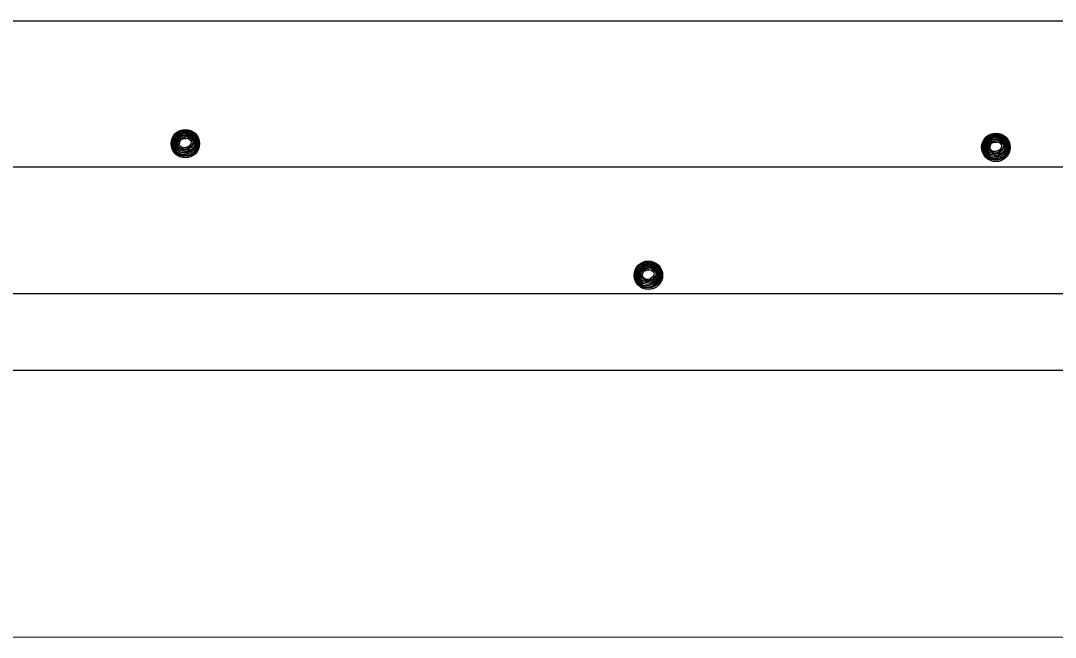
# Model space of a CAD drawing. Extents: x -0.08 to 2.83, y -0.03 to 1.92.
# Drawn here: x 0.9299 to 0.9909, y 1.5013 to 1.5377 of the extents above; entities that cross this region are included whole.
import ezdxf

# ---------------------------------------------------------------- set-up
doc = ezdxf.new("R2010")
doc.units = 0
doc.layers.add('50', color=7, linetype='Continuous')
doc.layers.add('51', color=7, linetype='Continuous')

msp = doc.modelspace()

# ---------------------------------------------------------------- linework, layer by layer
at = {"layer": '50'}
for p, q in [((0.723124, 1.537625), (1.051848, 1.537652)), ((0.723118, 1.517022), (1.051845, 1.517051)), ((0.728161, 1.501287), (1.051851, 1.50131))]:
    msp.add_line(p, q, dxfattribs=at)
at = {"layer": '51'}
for p, q in [((1.042478, 1.52901), (0.748338, 1.52901)), ((1.042478, 1.521539), (0.748338, 1.521539))]:
    msp.add_line(p, q, dxfattribs=at)
for points in [[(0.939643, 1.531188), (0.939965, 1.53108), (0.940198, 1.530857), (0.940332, 1.530565), (0.940342, 1.53028), (0.940277, 1.530056), (0.940126, 1.529879), (0.939929, 1.529728), (0.939729, 1.529653), (0.939456, 1.529633), (0.939204, 1.529696), (0.93902, 1.529823), (0.938872, 1.530043), (0.938787, 1.53028), (0.938787, 1.530581), (0.938902, 1.530824), (0.939053, 1.531005), (0.939214, 1.53111), (0.93942, 1.531165), (0.939598, 1.531162), (0.939785, 1.53109), (0.939975, 1.530998), (0.940145, 1.530857), (0.940231, 1.530713), (0.940287, 1.530575), (0.940296, 1.530437), (0.940296, 1.530253), (0.940231, 1.530099), (0.940126, 1.529971), (0.940024, 1.529863), (0.93988, 1.529761), (0.939699, 1.529709), (0.939509, 1.529696), (0.939348, 1.529719), (0.939158, 1.529778), (0.939056, 1.52985), (0.938968, 1.529981), (0.938886, 1.530102), (0.938843, 1.530253), (0.938823, 1.530427), (0.938872, 1.530647), (0.938971, 1.530824), (0.939089, 1.530962), (0.939306, 1.53108), (0.939506, 1.531116), (0.939699, 1.531064), (0.939883, 1.530988), (0.940057, 1.53086), (0.940159, 1.530742), (0.940227, 1.530598), (0.940247, 1.530404), (0.940214, 1.530227), (0.940139, 1.530099), (0.940004, 1.529955), (0.939834, 1.529833), (0.939653, 1.529781), (0.939453, 1.529768), (0.939289, 1.529791), (0.939089, 1.529892), (0.938984, 1.530043), (0.938925, 1.530191), (0.938892, 1.530407), (0.938938, 1.530631), (0.93902, 1.530798), (0.939132, 1.530909), (0.939279, 1.530998), (0.93942, 1.531037), (0.939594, 1.531037), (0.939729, 1.530988), (0.939863, 1.530916), (0.939965, 1.530837), (0.940106, 1.530713), (0.940182, 1.530565), (0.940191, 1.530404), (0.940152, 1.53026), (0.940017, 1.530066), (0.939863, 1.529955), (0.93967, 1.529863), (0.939466, 1.52985), (0.939319, 1.529886), (0.939214, 1.529912), (0.939056, 1.530027), (0.939014, 1.530145), (0.938945, 1.530339), (0.938977, 1.530549), (0.939066, 1.530736), (0.939174, 1.53087), (0.939332, 1.530959), (0.939483, 1.530991), (0.939657, 1.530952), (0.939844, 1.530857), (0.939991, 1.530749), (0.940106, 1.530647), (0.940149, 1.530476), (0.940126, 1.530407), (0.940106, 1.530293), (0.940037, 1.530201), (0.939903, 1.530063), (0.939817, 1.530007), (0.939719, 1.529955), (0.939624, 1.529919)], [(0.939624, 1.529919), (0.939384, 1.529965), (0.939214, 1.529981), (0.939132, 1.530066), (0.939053, 1.530191), (0.93902, 1.530339), (0.93902, 1.530503), (0.939079, 1.530654), (0.939174, 1.530778), (0.939283, 1.530864), (0.939401, 1.530923), (0.939604, 1.530903), (0.939775, 1.530824), (0.939903, 1.530736), (0.94004, 1.530637), (0.940096, 1.530496), (0.940024, 1.530339), (0.939975, 1.530273), (0.939883, 1.530168), (0.939798, 1.530099), (0.939699, 1.530043), (0.939604, 1.530017), (0.939506, 1.530007), (0.93942, 1.530024), (0.939263, 1.530063), (0.939197, 1.530096), (0.939161, 1.530135), (0.939102, 1.530227), (0.939079, 1.530286), (0.939076, 1.530362), (0.939076, 1.530457), (0.939079, 1.530512), (0.939102, 1.530598), (0.939161, 1.53067), (0.939348, 1.530814), (0.939453, 1.530857), (0.939575, 1.53085), (0.939693, 1.530804), (0.939768, 1.530768), (0.939867, 1.530699), (0.939929, 1.530647), (0.939991, 1.530565), (0.940021, 1.530486), (0.939975, 1.530355), (0.939949, 1.530312), (0.939883, 1.530253), (0.939817, 1.530191), (0.939752, 1.530145), (0.939686, 1.530119), (0.93963, 1.530083), (0.939555, 1.530063), (0.939516, 1.530056), (0.939433, 1.530083), (0.939388, 1.530099), (0.939332, 1.530119), (0.93926, 1.530158), (0.939204, 1.530204), (0.939168, 1.53026), (0.939145, 1.530355), (0.939145, 1.530427), (0.939145, 1.530503), (0.939178, 1.530565), (0.939237, 1.530647), (0.939302, 1.530699), (0.939371, 1.530736), (0.939433, 1.530768), (0.939506, 1.530785), (0.939571, 1.530742), (0.939643, 1.530719), (0.939745, 1.530677), (0.939814, 1.530637), (0.939867, 1.530591), (0.939903, 1.530519), (0.939893, 1.530427), (0.939863, 1.530339), (0.939834, 1.530303), (0.939752, 1.53024), (0.939693, 1.530204), (0.939657, 1.530184), (0.939604, 1.530168), (0.939545, 1.530148), (0.939473, 1.530145), (0.939427, 1.530148), (0.939391, 1.530158), (0.939348, 1.530201), (0.939319, 1.53023), (0.939289, 1.530253), (0.93926, 1.53027), (0.939237, 1.530293), (0.939217, 1.530339), (0.939217, 1.530388), (0.939237, 1.530457), (0.939243, 1.530509), (0.93926, 1.530565), (0.939296, 1.530611), (0.939332, 1.530654), (0.939371, 1.530677), (0.939427, 1.530686), (0.939489, 1.530699), (0.939542, 1.530713), (0.939594, 1.530686)], [(0.987435, 1.530972), (0.98775, 1.530864), (0.987987, 1.53064), (0.988121, 1.530348), (0.988131, 1.530063), (0.988065, 1.52984), (0.987911, 1.529663), (0.987714, 1.529512), (0.987517, 1.529436), (0.987242, 1.529417), (0.986993, 1.529479), (0.986806, 1.529607), (0.986648, 1.529827), (0.986569, 1.530063), (0.986569, 1.530365), (0.986691, 1.530608), (0.986838, 1.530788), (0.987002, 1.530893), (0.987203, 1.530949), (0.987386, 1.530946), (0.987573, 1.530873), (0.987764, 1.530782), (0.987931, 1.53064), (0.988016, 1.530496), (0.988075, 1.530358), (0.988082, 1.53022), (0.988082, 1.530037), (0.988016, 1.529883), (0.987911, 1.529755), (0.987816, 1.529646), (0.987665, 1.529545), (0.987488, 1.529492), (0.987298, 1.529479), (0.987137, 1.529502), (0.98694, 1.529561), (0.986845, 1.529633), (0.986756, 1.529764), (0.986674, 1.529886), (0.986635, 1.530037), (0.986609, 1.530211), (0.986655, 1.53043), (0.98676, 1.530608), (0.986881, 1.530745), (0.987098, 1.530864), (0.987291, 1.5309), (0.987488, 1.530847), (0.987672, 1.530772), (0.987842, 1.530644), (0.987947, 1.530526), (0.988013, 1.530381), (0.988033, 1.530188), (0.987993, 1.530011), (0.987928, 1.529883), (0.987793, 1.529738), (0.987616, 1.529617), (0.987439, 1.529564), (0.987235, 1.529551), (0.987078, 1.529574), (0.986881, 1.529676), (0.986769, 1.529827), (0.986717, 1.529974), (0.986678, 1.530191), (0.986727, 1.530414), (0.986806, 1.530581), (0.98692, 1.530693), (0.987058, 1.530782), (0.987203, 1.530821), (0.98738, 1.530821), (0.987517, 1.530772), (0.987645, 1.530699), (0.98775, 1.530621), (0.987898, 1.530496), (0.98797, 1.530348), (0.987977, 1.530188), (0.987944, 1.530043), (0.987806, 1.52985), (0.987645, 1.529738), (0.987458, 1.529646), (0.987255, 1.529633), (0.987098, 1.529669), (0.987002, 1.529696), (0.986845, 1.52981), (0.986802, 1.529928), (0.98673, 1.530122), (0.986766, 1.530332), (0.986855, 1.530519), (0.98696, 1.530654), (0.987117, 1.530742), (0.987271, 1.530775), (0.987442, 1.530736), (0.987629, 1.53064), (0.987777, 1.530532), (0.987898, 1.53043), (0.987937, 1.53026), (0.987911, 1.530191), (0.987898, 1.530076), (0.987819, 1.529984), (0.987688, 1.529846), (0.987609, 1.529791), (0.987504, 1.529738), (0.987409, 1.529702)], [(0.987409, 1.529702), (0.98717, 1.529748), (0.987002, 1.529764), (0.98692, 1.52985), (0.986838, 1.529974), (0.986806, 1.530122), (0.986806, 1.530286), (0.986868, 1.530437), (0.98696, 1.530562), (0.987071, 1.530647), (0.987189, 1.530706), (0.987396, 1.530686), (0.987567, 1.530608), (0.987688, 1.530519), (0.987823, 1.530421), (0.987878, 1.53028), (0.987816, 1.530122), (0.987764, 1.530056), (0.987672, 1.529951), (0.987586, 1.529883), (0.987488, 1.529827), (0.987396, 1.529801), (0.987291, 1.529791), (0.987203, 1.529807), (0.987055, 1.529846), (0.986979, 1.529879), (0.986947, 1.529919), (0.986888, 1.530011), (0.986868, 1.53007), (0.986858, 1.530145), (0.986858, 1.53024), (0.986868, 1.530296), (0.986888, 1.530381), (0.986947, 1.530453), (0.987137, 1.530598), (0.987235, 1.53064), (0.987363, 1.530634), (0.987481, 1.530588), (0.98755, 1.530552), (0.987652, 1.530483), (0.987714, 1.53043), (0.987777, 1.530348), (0.987809, 1.53027), (0.987764, 1.530138), (0.987734, 1.530096), (0.987672, 1.530037), (0.987609, 1.529974), (0.98754, 1.529928), (0.987478, 1.529902), (0.987416, 1.529866), (0.987344, 1.529846), (0.987304, 1.52984), (0.987222, 1.529866), (0.987176, 1.529883), (0.987117, 1.529902), (0.987048, 1.529942), (0.986993, 1.529988), (0.986956, 1.530043), (0.986933, 1.530138), (0.986933, 1.530211), (0.986933, 1.530286), (0.986966, 1.530348), (0.987016, 1.53043), (0.987091, 1.530483), (0.987153, 1.530519), (0.987222, 1.530552), (0.987291, 1.530568), (0.987357, 1.530526), (0.987435, 1.530503), (0.987531, 1.53046), (0.987599, 1.530421), (0.987652, 1.530375), (0.987688, 1.530303), (0.987682, 1.530211), (0.987645, 1.530122), (0.987616, 1.530086), (0.98754, 1.530024), (0.987481, 1.529988), (0.987442, 1.529968), (0.987396, 1.529951), (0.98733, 1.529932), (0.987265, 1.529928), (0.987219, 1.529932), (0.98718, 1.529942), (0.987137, 1.529984), (0.987098, 1.530014), (0.987078, 1.530037), (0.987048, 1.530053), (0.987016, 1.530076), (0.987009, 1.530122), (0.987009, 1.530171), (0.987016, 1.53024), (0.987032, 1.530293), (0.987048, 1.530348), (0.987081, 1.530394), (0.987117, 1.530437), (0.987153, 1.53046), (0.987219, 1.53047), (0.987278, 1.530483), (0.987324, 1.530496), (0.98738, 1.53047)], [(0.966943, 1.523432), (0.967265, 1.523321), (0.967498, 1.523094), (0.967632, 1.522809), (0.967642, 1.522524), (0.967577, 1.522304), (0.967426, 1.52212), (0.967229, 1.521976), (0.967029, 1.5219), (0.966756, 1.521881), (0.966504, 1.52194), (0.96632, 1.522064), (0.966172, 1.522284), (0.966087, 1.522524), (0.966087, 1.522822), (0.966202, 1.523065), (0.966353, 1.523249), (0.966514, 1.523354), (0.96672, 1.523409), (0.966897, 1.523406), (0.967084, 1.523334), (0.967275, 1.523242), (0.967445, 1.523094), (0.967531, 1.522957), (0.967586, 1.522819), (0.967596, 1.522684), (0.967596, 1.522497), (0.967531, 1.522346), (0.967426, 1.522215), (0.967324, 1.52211), (0.96718, 1.522009), (0.966999, 1.521956), (0.966809, 1.52194), (0.966648, 1.521959), (0.966458, 1.522022), (0.966356, 1.522094), (0.966267, 1.522228), (0.966185, 1.52235), (0.966143, 1.522497), (0.966123, 1.522675), (0.966172, 1.522888), (0.966271, 1.523065), (0.966389, 1.523213), (0.966605, 1.523321), (0.966806, 1.523357), (0.966999, 1.523311), (0.967183, 1.523232), (0.967357, 1.523104), (0.967458, 1.522986), (0.967527, 1.522842), (0.967547, 1.522645), (0.967514, 1.522471), (0.967439, 1.522346), (0.967304, 1.522196), (0.967134, 1.522074), (0.966953, 1.522028), (0.966753, 1.522009), (0.966589, 1.522035), (0.966389, 1.522143), (0.966284, 1.522284), (0.966225, 1.522435), (0.966192, 1.522648), (0.966238, 1.522875), (0.96632, 1.523045), (0.966432, 1.523154), (0.966579, 1.523242), (0.96672, 1.523285), (0.966894, 1.523285), (0.967029, 1.523232), (0.967163, 1.52316), (0.967265, 1.523085), (0.967406, 1.522957), (0.967481, 1.522812), (0.967491, 1.522645), (0.967452, 1.522511), (0.967317, 1.522317), (0.967163, 1.522196), (0.96697, 1.52211), (0.966766, 1.522094), (0.966619, 1.522127), (0.966514, 1.522153), (0.966356, 1.522274), (0.966313, 1.522389), (0.966245, 1.522589), (0.966277, 1.522796), (0.966366, 1.522976), (0.966474, 1.523111), (0.966632, 1.523203), (0.966783, 1.523232), (0.966956, 1.523193), (0.967143, 1.523094), (0.967291, 1.522996), (0.967406, 1.522888), (0.967449, 1.522727), (0.967426, 1.522648), (0.967406, 1.522537), (0.967337, 1.522442), (0.967203, 1.522307), (0.967117, 1.522248), (0.967019, 1.522196), (0.966924, 1.522163)], [(0.966924, 1.522163), (0.966684, 1.522209), (0.966514, 1.522228), (0.966432, 1.522317), (0.966353, 1.522435), (0.96632, 1.522589), (0.96632, 1.522743), (0.966379, 1.522898), (0.966474, 1.523019), (0.966582, 1.523104), (0.966701, 1.52317), (0.966904, 1.523144), (0.967075, 1.523065), (0.967203, 1.522976), (0.96734, 1.522881), (0.967396, 1.522737), (0.967324, 1.522589), (0.967275, 1.522517), (0.967183, 1.522409), (0.967098, 1.522346), (0.966999, 1.522284), (0.966904, 1.522261), (0.966806, 1.522248), (0.96672, 1.522271), (0.966563, 1.522307), (0.966497, 1.522337), (0.966461, 1.522376), (0.966402, 1.522471), (0.966379, 1.52253), (0.966376, 1.522606), (0.966376, 1.522698), (0.966379, 1.522763), (0.966402, 1.522842), (0.966461, 1.522914), (0.966648, 1.523058), (0.966753, 1.523094), (0.966874, 1.523088), (0.966993, 1.523049), (0.967068, 1.523009), (0.967166, 1.522947), (0.967229, 1.522888), (0.967291, 1.522812), (0.967321, 1.52273), (0.967275, 1.522599), (0.967248, 1.52256), (0.967183, 1.522497), (0.967117, 1.522435), (0.967052, 1.522389), (0.966986, 1.522363), (0.96693, 1.522327), (0.966855, 1.522307), (0.966815, 1.522304), (0.966733, 1.522327), (0.966687, 1.522346), (0.966632, 1.522363), (0.966559, 1.522406), (0.966504, 1.522451), (0.966468, 1.522511), (0.966445, 1.522599), (0.966445, 1.522675), (0.966445, 1.522743), (0.966477, 1.522812), (0.966537, 1.522888), (0.966602, 1.522947), (0.966671, 1.522976), (0.966733, 1.523009), (0.966806, 1.523029), (0.966871, 1.522986), (0.966943, 1.52296), (0.967045, 1.522924), (0.967114, 1.522881), (0.967166, 1.522835), (0.967203, 1.52277), (0.967193, 1.522675), (0.967163, 1.522589), (0.967134, 1.522553), (0.967052, 1.522481), (0.966993, 1.522451), (0.966956, 1.522432), (0.966904, 1.522409), (0.966845, 1.522396), (0.966773, 1.522389), (0.966727, 1.522396), (0.966691, 1.522406), (0.966648, 1.522442), (0.966619, 1.522474), (0.966589, 1.522497), (0.966559, 1.522511), (0.966537, 1.522537), (0.966517, 1.522589), (0.966517, 1.522635), (0.966537, 1.522698), (0.966543, 1.522753), (0.966559, 1.522809), (0.966596, 1.522855), (0.966632, 1.522898), (0.966671, 1.522924), (0.966727, 1.522927), (0.966789, 1.522947), (0.966842, 1.522957), (0.966894, 1.522927)]]:
    msp.add_lwpolyline(points, dxfattribs=at)
for centre in [(0.939565, 1.530397), (0.987352, 1.53018), (0.966865, 1.522641)]:
    msp.add_circle(centre, 0.00084, dxfattribs=at)

doc.saveas('drawing.dxf')
